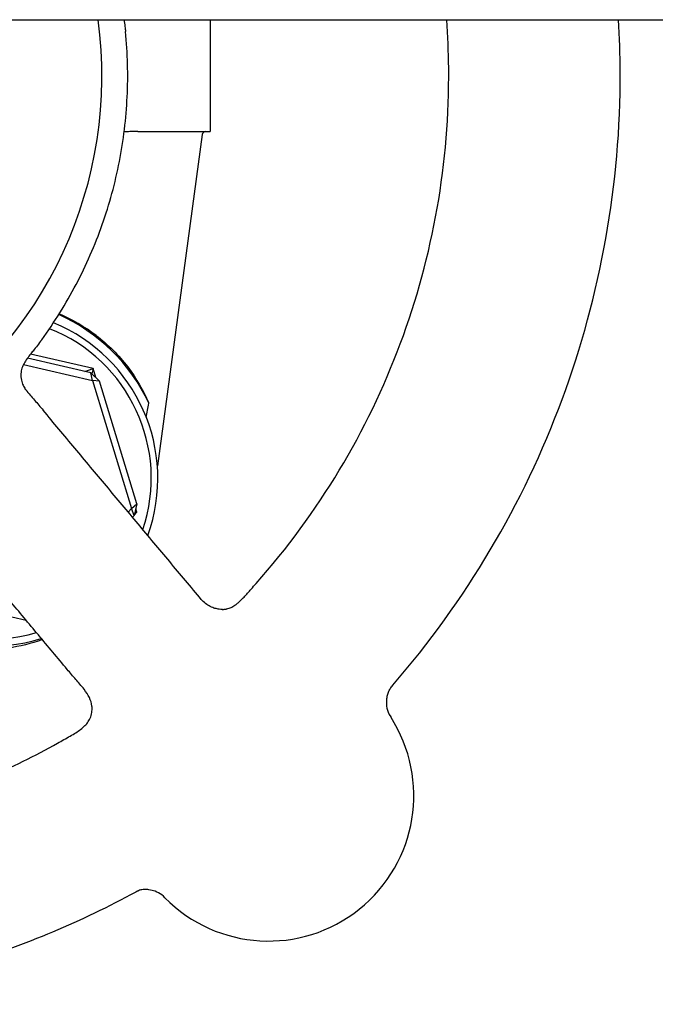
# Model space of a CAD drawing. Header units: inches. Extents: x 18 to 846, y -44 to 561.
# Tile 468 of 642: x 461.06 to 462.48, y 271.51 to 273.71. Entities that reach past the tile are written whole.
import ezdxf

# ---------------------------------------------------------------- set-up
doc = ezdxf.new("R2010")
doc.units = ezdxf.units.IN
doc.header["$LTSCALE"] = 24
doc.header["$MEASUREMENT"] = 0
doc.layers.add('Visible (ANSI)', color=7, linetype='Continuous', lineweight=30)

msp = doc.modelspace()

# ---------------------------------------------------------------- linework, layer by layer
at = {"layer": 'Visible (ANSI)'}
for p, q in [((445.92943, 273.7065), (472.92893, 273.7065)), ((461.48773, 273.7065), (461.48773, 273.4565)), ((461.32587, 273.4565), (461.48773, 273.4565)), ((461.46987, 273.44974), (461.36953, 272.70976)), ((461.22586, 272.92683), (461.08601, 272.95925)), ((461.07034, 272.93623), (461.2247, 272.90045)), ((461.2208, 272.91716), (461.07898, 272.95004)), ((461.20769, 272.9202), (461.22586, 272.92683)), ((461.2208, 272.91716), (461.24055, 272.89869)), ((461.2247, 272.90045), (461.2208, 272.91716)), ((461.22586, 272.92683), (461.22304, 272.91507)), ((461.23199, 272.9067), (461.22586, 272.92683)), ((461.24055, 272.89869), (461.2247, 272.90045)), ((461.2247, 272.90045), (461.31196, 272.61399)), ((461.32396, 272.62487), (461.24055, 272.89869)), ((461.31196, 272.61399), (461.32396, 272.62487)), ((461.32396, 272.62487), (461.31787, 272.5985)), ((461.31196, 272.61399), (461.30464, 272.60614)), ((461.31787, 272.5985), (461.31196, 272.61399)), ((461.31823, 272.60007), (461.32363, 272.60586)), ((461.32363, 272.60586), (461.3193, 272.60469)), ((461.32027, 272.60889), (461.32363, 272.60586)), ((461.32363, 272.60586), (461.32132, 272.61344)), ((461.31426, 272.59463), (461.31787, 272.5985)), ((460.76881, 272.43618), (461.07585, 272.365))]:
    msp.add_line(p, q, dxfattribs=at)
for centre, radius, start, end in [((461.47761, 273.44869), 0.00781, 90, 172.27803), ((461.61795, 271.97281), 0.325, 224.62068, 32.74638)]:
    msp.add_arc(centre, radius, start, end, dxfattribs=at)
for centre, major_axis, ratio, start_param, end_param in [((460.31007, 273.5815), (0, -0.9375), 0.9979959, 4.5786574, 7.9877132), ((460.98784, 272.6815), (0, 0.4), 0.9979959, 5.1454509, 5.8676431), ((460.99147, 272.6815), (0.18146, 0.35678), 0.996606, 6.1060776, 6.3467118), ((460.99635, 272.6815), (0, 0.375), 0.9979959, 4.3653813, 5.8977197), ((460.99733, 272.6815), (0, 0.35938), 0.9979959, 4.3883372, 5.909236), ((461.5846, 275.69133), (-0.57537, -4.33091), 0.0428318, 0.8511347, 0.8607217), ((460.99733, 272.6815), (0, -0.35938), 0.9979959, 4.8823609, 6.5714919), ((460.99635, 272.6815), (0, -0.375), 0.9979959, 4.9820488, 6.591694)]:
    msp.add_ellipse(centre, major_axis=major_axis, ratio=ratio, start_param=start_param, end_param=end_param, dxfattribs=at)
for points, knots in [([(461.29516, 273.7065), (461.29589, 273.70141), (461.2966, 273.69632), (461.29763, 273.68744), (461.29803, 273.6837), (461.2984, 273.67995)], [0.474379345, 0.474379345, 0.474379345, 0.474379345, 0.513894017, 0.513894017, 0.54256811, 0.54256811, 0.54256811, 0.54256811]), ([(461.59049, 272.44687), (461.66001, 272.52521), (461.72231, 272.60999), (461.83036, 272.78955), (461.87611, 272.88433), (461.94951, 273.08069), (461.97717, 273.18226), (462.01344, 273.38878), (462.02206, 273.49371), (462.02065, 273.63457), (462.01916, 273.67058), (462.01653, 273.7065)], [1.1103155, 1.1103155, 1.1103155, 1.1103155, 1.29450783, 1.29450783, 1.47870016, 1.47870016, 1.66289249, 1.66289249, 1.84708482, 1.84708482, 1.91036878, 1.91036878, 1.91036878, 1.91036878]), ([(461.89598, 272.2195), (461.97751, 272.31338), (462.05058, 272.41464), (462.17747, 272.62861), (462.23127, 272.74133), (462.31789, 272.97459), (462.3507, 273.09514), (462.39426, 273.34016), (462.40501, 273.46464), (462.40441, 273.62825), (462.40316, 273.66741), (462.4008, 273.7065)], [1.12105093, 1.12105093, 1.12105093, 1.12105093, 1.3009772, 1.3009772, 1.48090347, 1.48090347, 1.66082974, 1.66082974, 1.84075601, 1.84075601, 1.89738324, 1.89738324, 1.89738324, 1.89738324]), ([(461.11094, 272.99141), (461.1396, 273.03069), (461.16539, 273.07207), (461.21069, 273.15815), (461.2302, 273.20284), (461.26252, 273.2946), (461.27533, 273.34166), (461.29398, 273.43715), (461.29983, 273.48558), (461.30442, 273.58277), (461.30318, 273.63154), (461.2984, 273.67995)], [1.20586873, 1.20586873, 1.20586873, 1.20586873, 1.35183977, 1.35183977, 1.49781081, 1.49781081, 1.64378185, 1.64378185, 1.78975288, 1.78975288, 1.93572392, 1.93572392, 1.93572392, 1.93572392]), ([(461.31147, 273.4564), (461.30732, 273.45634), (461.30289, 273.45626), (461.29733, 273.45623), (461.29664, 273.45623), (461.29576, 273.45623), (461.29557, 273.45623), (461.29538, 273.45623)], [0.027184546, 0.027184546, 0.027184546, 0.027184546, 0.056924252, 0.056924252, 0.061161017, 0.061161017, 0.062322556, 0.062322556, 0.062322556, 0.062322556]), ([(461.23274, 273.00084), (461.25919, 272.9808), (461.28355, 272.95651), (461.32339, 272.90433), (461.33881, 272.87641), (461.34976, 272.85039), (461.34998, 272.84988), (461.35019, 272.84936)], [2.42631602, 2.42631602, 2.42631602, 2.42631602, 2.67966729, 2.67966729, 2.93613935, 2.93613935, 2.94129083, 2.94129083, 2.94129083, 2.94129083]), ([(461.11094, 272.99141), (461.10468, 272.98283), (461.09821, 272.97442), (461.08929, 272.96334), (461.08694, 272.96045), (461.08179, 272.95388), (461.07897, 272.95015), (461.07406, 272.9429), (461.07189, 272.93933), (461.06837, 272.93231), (461.06704, 272.92888), (461.06557, 272.92306), (461.06516, 272.92096), (461.06461, 272.91655), (461.06446, 272.91419), (461.06449, 272.90945), (461.06467, 272.90703), (461.06531, 272.90242), (461.06578, 272.90019), (461.06745, 272.89406), (461.06891, 272.89064), (461.07204, 272.88469), (461.07374, 272.88207), (461.07855, 272.87548), (461.08177, 272.87159), (461.0915, 272.86019), (461.09792, 272.85298), (461.10782, 272.84134), (461.11096, 272.8376), (461.1141, 272.83385)], [0, 0, 0, 0, 0.0809592, 0.0809592, 0.10921795, 0.10921795, 0.14455126, 0.14455126, 0.17664561, 0.17664561, 0.21272172, 0.21272172, 0.23072697, 0.23072697, 0.24880729, 0.24880729, 0.26692667, 0.26692667, 0.2850304, 0.2850304, 0.32158017, 0.32158017, 0.35742127, 0.35742127, 0.40238945, 0.40238945, 0.49196172, 0.49196172, 0.53205139, 0.53205139, 0.53205139, 0.53205139]), ([(461.46786, 272.41107), (461.44428, 272.43925), (461.4207, 272.46744), (461.37353, 272.5238), (461.34995, 272.55198), (461.30278, 272.60835), (461.2792, 272.63654), (461.23203, 272.69291), (461.20844, 272.72109), (461.16127, 272.77747), (461.13768, 272.80566), (461.1141, 272.83385)], [0.8598495, 0.8598495, 0.8598495, 0.8598495, 1.1611291, 1.1611291, 1.4624087, 1.4624087, 1.7636884, 1.7636884, 2.064968, 2.064968, 2.3662476, 2.3662476, 2.3662476, 2.3662476]), ([(461.168, 272.25487), (461.14657, 272.28049), (461.12513, 272.30611), (461.08225, 272.35735), (461.06081, 272.38297), (461.01793, 272.43422), (460.99649, 272.45984), (460.9536, 272.51109), (460.93216, 272.53672), (460.88927, 272.58797), (460.86783, 272.6136), (460.84639, 272.63923)], [0.9601047, 0.9601047, 0.9601047, 0.9601047, 1.233998, 1.233998, 1.5078914, 1.5078914, 1.7817848, 1.7817848, 2.0556781, 2.0556781, 2.3295715, 2.3295715, 2.3295715, 2.3295715]), ([(461.51438, 272.38882), (461.51547, 272.38884), (461.51654, 272.38889), (461.51839, 272.38902), (461.5192, 272.38909), (461.52062, 272.38925), (461.52124, 272.38934), (461.5225, 272.38952), (461.52302, 272.38961), (461.52402, 272.38979), (461.52445, 272.38987), (461.52628, 272.39027), (461.52813, 272.39076), (461.53144, 272.3919), (461.5329, 272.39248), (461.53574, 272.39384), (461.53703, 272.39452), (461.53972, 272.39611), (461.54107, 272.39697), (461.5444, 272.39928), (461.54647, 272.40084), (461.55063, 272.40425), (461.55276, 272.40613), (461.55775, 272.41079), (461.56058, 272.41364), (461.56882, 272.42237), (461.57399, 272.42832), (461.58292, 272.43837), (461.58672, 272.44262), (461.59049, 272.44687)], [0.00314107, 0.00314107, 0.00314107, 0.00314107, 0.01301858, 0.01301858, 0.02121097, 0.02121097, 0.02920172, 0.02920172, 0.04075171, 0.04075171, 0.05647263, 0.05647263, 0.08940203, 0.08940203, 0.11661194, 0.11661194, 0.1362535, 0.1362535, 0.15253555, 0.15253555, 0.17381931, 0.17381931, 0.19549602, 0.19549602, 0.2259975, 0.2259975, 0.28692043, 0.28692043, 0.33021242, 0.33021242, 0.33021242, 0.33021242]), ([(461.51546, 272.38881), (461.51314, 272.38881), (461.51057, 272.38894), (461.50489, 272.38965), (461.50178, 272.39024), (461.49512, 272.39215), (461.49157, 272.39347), (461.48436, 272.39703), (461.48072, 272.39928), (461.47385, 272.40465), (461.47064, 272.40775), (461.46786, 272.41107)], [0, 0, 0, 0, 0.003697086, 0.003697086, 0.007394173, 0.007394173, 0.011091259, 0.011091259, 0.014788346, 0.014788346, 0.018485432, 0.018485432, 0.018485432, 0.018485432]), ([(461.14645, 272.08988), (461.15591, 272.09516), (461.16535, 272.10045), (461.17895, 272.1082), (461.1832, 272.11067), (461.19083, 272.11553), (461.19439, 272.11798), (461.20128, 272.12326), (461.20468, 272.12618), (461.21042, 272.132), (461.21282, 272.13489), (461.21601, 272.1397), (461.21701, 272.14139), (461.21886, 272.14499), (461.21972, 272.14693), (461.2212, 272.15096), (461.22184, 272.15308), (461.22282, 272.15728), (461.22318, 272.1594), (461.22385, 272.16556), (461.22378, 272.1694), (461.22264, 272.17944), (461.22068, 272.18545), (461.21452, 272.19801), (461.21042, 272.2042), (461.1997, 272.21815), (461.19305, 272.22558), (461.18094, 272.23952), (461.17454, 272.24706), (461.168, 272.25487)], [0, 0, 0, 0, 0.08270123, 0.08270123, 0.11985631, 0.11985631, 0.15274208, 0.15274208, 0.1860153, 0.1860153, 0.21909977, 0.21909977, 0.23552547, 0.23552547, 0.25202014, 0.25202014, 0.26856297, 0.26856297, 0.28508887, 0.28508887, 0.3186766, 0.3186766, 0.3848757, 0.3848757, 0.45090672, 0.45090672, 0.53418932, 0.53418932, 0.61771994, 0.61771994, 0.61771994, 0.61771994]), ([(461.88464, 272.20004), (461.8851, 272.20135), (461.88563, 272.20269), (461.88679, 272.20536), (461.88744, 272.2067), (461.88884, 272.20937), (461.88961, 272.2107), (461.89125, 272.21331), (461.89213, 272.2146), (461.89398, 272.2171), (461.89496, 272.21832), (461.89598, 272.2195)], [0, 0, 0, 0, 0.003075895, 0.003075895, 0.00615179, 0.00615179, 0.009227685, 0.009227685, 0.012303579, 0.012303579, 0.015379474, 0.015379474, 0.015379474, 0.015379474]), ([(461.88464, 272.20004), (461.88432, 272.19915), (461.88396, 272.19805), (461.88318, 272.1952), (461.88275, 272.19344), (461.88198, 272.18887), (461.88163, 272.18605), (461.88153, 272.17868), (461.88175, 272.17409), (461.88431, 272.16265), (461.88675, 272.15569), (461.8913, 272.14861)], [6.62554278, 6.62554278, 6.62554278, 6.62554278, 6.64567422, 6.64567422, 6.66580566, 6.66580566, 6.6859371, 6.6859371, 6.70606854, 6.70606854, 6.72619998, 6.72619998, 6.72619998, 6.72619998]), ([(460.32537, 271.87402), (460.38037, 271.87429), (460.43536, 271.87722), (460.54751, 271.88869), (460.60466, 271.89749), (460.71776, 271.92086), (460.77372, 271.93542), (460.88388, 271.97017), (460.93807, 271.99035), (461.04414, 272.03613), (461.09601, 272.06172), (461.14645, 272.08988)], [0.27113387, 0.27113387, 0.27113387, 0.27113387, 0.36797267, 0.36797267, 0.46963953, 0.46963953, 0.57130638, 0.57130638, 0.67297324, 0.67297324, 0.77464009, 0.77464009, 0.77464009, 0.77464009]), ([(460.3336, 271.5065), (460.40228, 271.5065), (460.47096, 271.50993), (460.60764, 271.5236), (460.67565, 271.53384), (460.8103, 271.56105), (460.87695, 271.57801), (461.00824, 271.61848), (461.07287, 271.64199), (461.1995, 271.69533), (461.26149, 271.72515), (461.32184, 271.75799)], [0.26630582, 0.26630582, 0.26630582, 0.26630582, 0.36579163, 0.36579163, 0.46527745, 0.46527745, 0.56476326, 0.56476326, 0.66424908, 0.66424908, 0.76373489, 0.76373489, 0.76373489, 0.76373489]), ([(461.32184, 271.75799), (461.3223, 271.75824), (461.32276, 271.75848), (461.32368, 271.75895), (461.32415, 271.75918), (461.32508, 271.75962), (461.32556, 271.75984), (461.3265, 271.76026), (461.32698, 271.76046), (461.32794, 271.76085), (461.32842, 271.76104), (461.3289, 271.76122)], [0.4944281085, 0.4944281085, 0.4944281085, 0.4944281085, 0.4963744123, 0.4963744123, 0.4983207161, 0.4983207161, 0.5002670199, 0.5002670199, 0.5022133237, 0.5022133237, 0.5041596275, 0.5041596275, 0.5041596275, 0.5041596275]), ([(461.38663, 271.74452), (461.38191, 271.7493), (461.37694, 271.75279), (461.36676, 271.7584), (461.36184, 271.76003), (461.35253, 271.76239), (461.34865, 271.76273), (461.34213, 271.76302), (461.33968, 271.76287), (461.33545, 271.7625), (461.33387, 271.76224), (461.33087, 271.76169), (461.32985, 271.76142), (461.32873, 271.76112), (461.32844, 271.76103), (461.32825, 271.76097)], [3.67169035, 3.67169035, 3.67169035, 3.67169035, 3.68167702, 3.68167702, 3.69430174, 3.69430174, 3.71078654, 3.71078654, 3.7293425, 3.7293425, 3.75125272, 3.75125272, 3.78299265, 3.78299265, 3.80255674, 3.80255674, 3.80255674, 3.80255674])]:
    msp.add_open_spline(points, degree=3, knots=knots, dxfattribs=at)
for points in [[(461.32587, 273.4565), (461.32093, 273.4565), (461.31612, 273.45647), (461.31147, 273.4564)], [(461.11246, 272.32125), (461.08763, 272.31236), (461.06185, 272.3061), (461.0357, 272.30261)]]:
    msp.add_open_spline(points, degree=3, dxfattribs=at)

doc.saveas('drawing.dxf')
